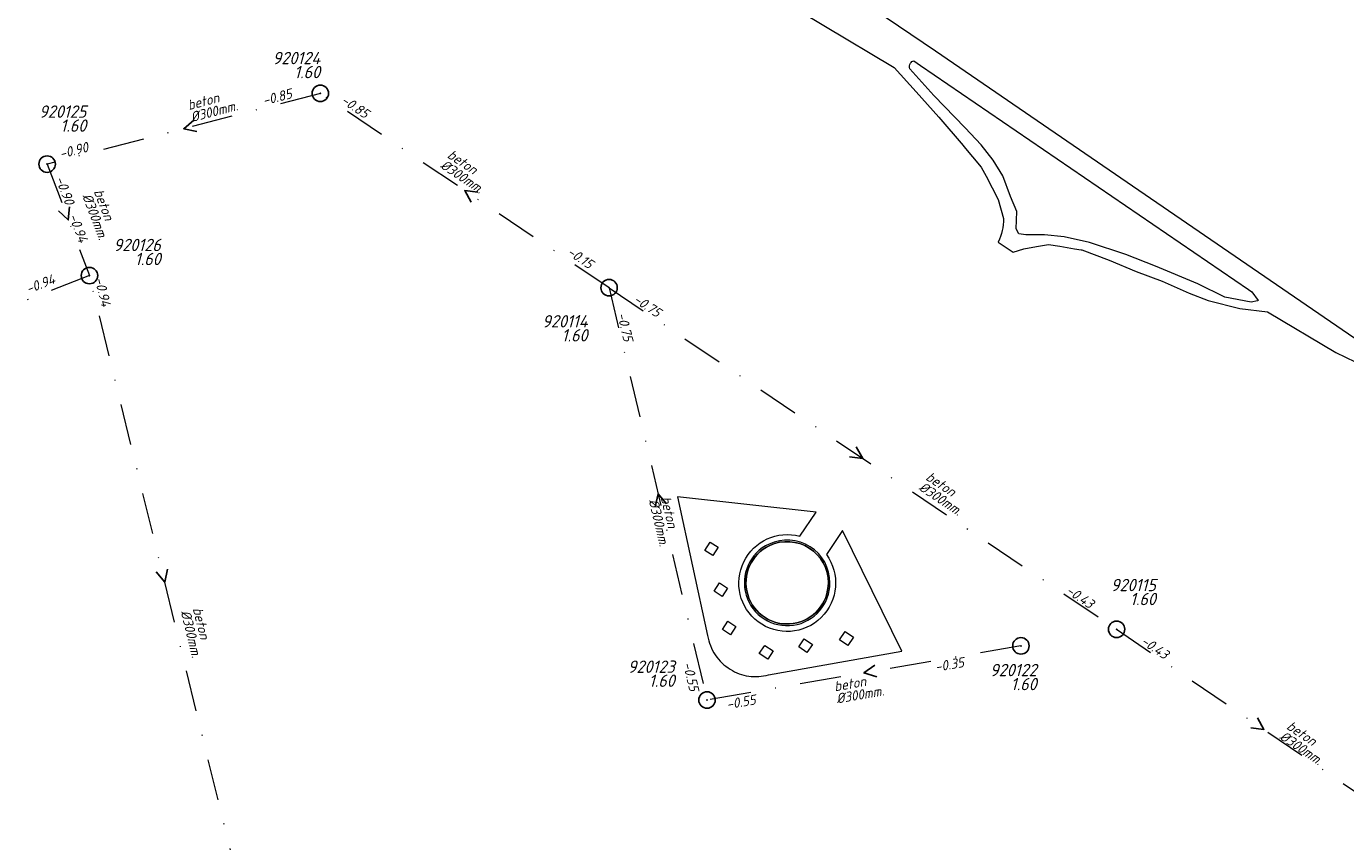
# Model space of a CAD drawing. Extents: x 148869 to 161638, y 453607 to 469810.
# Tile 732 of 1056: x 154815 to 154975, y 468311 to 468410. Entities that reach past the tile are written whole.
import ezdxf
from ezdxf.enums import TextEntityAlignment as Align

# ---------------------------------------------------------------- set-up
doc = ezdxf.new("R2010")
doc.units = 0
doc.header["$PDMODE"] = 32
doc.header["$PDSIZE"] = 2
doc.linetypes.add('RI-VWA', pattern=[11, 5, -3, 0, -3])
doc.layers.get('0').update_dxf_attribs({"linetype": 'CONTINUOUS'})
for name, color, linetype in [('B-OI-RI-BOB-T18-niet meenemen', 252, 'CONTINUOUS'), ('B-OI-RI-DIAMETER-T18-niet meenemen', 252, 'CONTINUOUS'), ('B-OI-RI-MATERIAAL-T18-niet meenemen', 252, 'CONTINUOUS'), ('B-OI-RI-STROOMRICHTING-S-niet meenemen', 252, 'CONTINUOUS'), ('B-OI-RI-VWA_PUTDEKSELHOOGTE-T25-niet meenemen', 252, 'CONTINUOUS'), ('gs dwa', 252, 'CONTINUOUS')]:
    doc.layers.add(name, color=color, linetype=linetype)
for name, color, linetype, lineweight in [('B-OI-RI-VWA_TRANSPORTLEIDING-G-niet meenemen', 252, 'RI-VWA', 18), ('B-RO-VH-VERHARDING_BEDRIJFSVLOERPLAAT-GV', 251, 'CONTINUOUS', 18), ('B-RO-VH-VERHARDING_HALFVERHARDING_GRIND-GV', 251, 'CONTINUOUS', 18), ('B-RO-VH-VERHARDING_TEGEL_RUBBER-GV', 251, 'CONTINUOUS', 18)]:
    doc.layers.add(name, color=color, linetype=linetype, lineweight=lineweight)
doc.styles.add('iso15', font='ISO.shx', dxfattribs={"oblique": 15})
doc.styles.add('NLCS-ISO-M750_CURSIEF', font='NLCS-ISO.ttf', dxfattribs={"oblique": 15})

# ---------------------------------------------------------------- blocks, each defined once
blk = doc.blocks.new('ACMAP_ANN_TEMPLATE_diam')
at = {"color": 0, "linetype": 'ByBlock', "style": 'iso15', "oblique": 15}
blk.add_attdef('diam', (0.5, -1.3), '', height=1.2, dxfattribs=at)
blk = doc.blocks.new('ACMAP_ANN_TEMPLATE_mat')
at = {"color": 0, "linetype": 'ByBlock', "style": 'iso15', "oblique": 15}
blk.add_attdef('mat', (0.5, 0.2), '', height=1.2, dxfattribs=at)
blk = doc.blocks.new('ACMAP_ANN_TEMPLATE_nap-l')
at = {"color": 0, "linetype": 'ByBlock', "style": 'iso15', "oblique": 15}
blk.add_attdef('nap-l', (3.3, 0.2), '', height=1.2, dxfattribs=at)
blk = doc.blocks.new('ACMAP_ANN_TEMPLATE_nap-r')
at = {"color": 0, "linetype": 'ByBlock', "style": 'iso15', "oblique": 15}
blk.add_attdef('nap-r', text='', height=1.2, dxfattribs=at).set_placement((-4.1, 0.2), align=Align.RIGHT)
blk = doc.blocks.new('ACMAP_ANN_TEMPLATE_puth-dwa')
at = {"color": 0, "linetype": 'ByBlock', "style": 'iso15', "oblique": 15}
blk.add_attdef('puth-dwa', text='', height=1.5, dxfattribs=at).set_placement((2.7, 1), align=Align.RIGHT)
blk = doc.blocks.new('ACMAP_ANN_TEMPLATE_putnr-dwa')
at = {"color": 0, "linetype": 'ByBlock', "style": 'iso15', "oblique": 15}
blk.add_attdef('putnr-dwa', text='', height=1.5, dxfattribs=at).set_placement((2.7, 2.7), align=Align.RIGHT)

msp = doc.modelspace()

# ---------------------------------------------------------------- linework, layer by layer
at = {"layer": 'B-OI-RI-STROOMRICHTING-S-niet meenemen'}
for points in [[(154835.05, 468398.46), (154833.84, 468397.41), (154835.41, 468397.07)], [(154869.56, 468389.69), (154867.96, 468389.9), (154868.76, 468388.5)], [(154819.98, 468387.94), (154819.82, 468386.34), (154818.64, 468387.43)], [(154915.53, 468358.76), (154916.32, 468357.35), (154914.72, 468357.56)], [(154892.48, 468351.83), (154891.45, 468353.06), (154891.08, 468351.49)], [(154831.88, 468343.93), (154831.53, 468342.35), (154830.48, 468343.58)], [(154917.76, 468332.26), (154916.46, 468331.31), (154918, 468330.85)], [(154964.24, 468325.85), (154965.03, 468324.45), (154963.43, 468324.66)]]:
    msp.add_lwpolyline(points, dxfattribs=at)
at = {"layer": 'B-OI-RI-VWA_TRANSPORTLEIDING-G-niet meenemen'}
for p, q in [((154850.43, 468401.7), (154817.25, 468393.11)), ((154885.5, 468378.1), (154850.43, 468401.7)), ((154817.25, 468393.11), (154822.39, 468379.57)), ((154822.39, 468379.57), (154751.42, 468351.98)), ((154840.66, 468305.14), (154822.39, 468379.57)), ((154885.5, 468378.1), (154947.14, 468336.61)), ((154885.5, 468378.1), (154897.4, 468328.02)), ((154947.14, 468336.61), (154982.92, 468312.28)), ((154935.52, 468334.6), (154897.4, 468328.02))]:
    msp.add_line(p, q, dxfattribs=at)
at = {"layer": 'B-RO-VH-VERHARDING_BEDRIJFSVLOERPLAAT-GV'}
for points in [[(154904.93, 468346.97, 1.822863), (154912.33, 468342.26)], [(154912.13, 468342.26, -1.822847), (154905.01, 468346.79)], [(154912.33, 468342.26, 0.548671), (154904.93, 468346.97)], [(154905.01, 468346.79, -0.548628), (154912.13, 468342.26)]]:
    msp.add_lwpolyline(points, format="xyb", dxfattribs=at)
at = {"layer": 'B-RO-VH-VERHARDING_HALFVERHARDING_GRIND-GV', "flags": 128}
for points in [[(154887.59, 468424.2), (154890.4, 468422.63), (154895.86, 468419.45), (154896.49, 468419.07), (154903.05, 468415.1), (154920.14, 468404.86), (154922.81, 468401.89), (154925.57, 468398.83), (154928.49, 468395.36), (154928.59, 468395.25), (154930.7, 468392.75), (154931.29, 468391.63), (154932.77, 468388.83), (154933.4, 468386.49)], [(155000, 468355.53), (154925.16, 468406.82), (154917.64, 468411.88)], [(154922.52, 468405.66), (154923.34, 468405.1), (154963.15, 468377.88), (154963.55, 468377.6), (154964.32, 468376.53), (154964.25, 468376.52), (154963.48, 468376.34), (154960.29, 468376.95), (154956.99, 468378.58), (154951.87, 468380.71), (154948.27, 468382.15), (154943.83, 468383.59), (154940.79, 468384.27), (154938.4, 468384.54), (154936.12, 468384.54), (154935.25, 468384.65), (154934.95, 468385.26), (154935.02, 468387.35), (154934.26, 468389.17), (154933.31, 468391.67), (154932.14, 468393.57), (154930.7, 468395.47), (154928.76, 468397.52), (154924.93, 468401.43), (154922.04, 468404.69)], [(154932.75, 468383.65), (154934.58, 468382.42), (154935.88, 468382.83), (154937.43, 468383.1), (154938.85, 468383.35), (154940.24, 468383.13), (154942.03, 468382.84), (154942.84, 468382.71), (154942.91, 468382.7), (154946.23, 468381.45), (154949.5, 468380.07), (154952.69, 468378.91), (154955.97, 468377.44), (154958.26, 468376.54), (154962.09, 468375.59), (154965.45, 468375.16), (154973.76, 468370.25), (154976.1, 468369.08)], [(154908.66, 468347.93), (154910.64, 468350.82), (154893.81, 468352.7), (154897.47, 468335.85)], [(154904.86, 468331.08), (154921.06, 468333.96), (154913.85, 468348.62), (154911.89, 468345.7)]]:
    msp.add_lwpolyline(points, dxfattribs=at)
at = {"layer": 'B-RO-VH-VERHARDING_HALFVERHARDING_GRIND-GV'}
for points in [[(154922.04, 468404.69, -0.255866), (154922.09, 468405.36)], [(154922.09, 468405.36, -0.197818), (154922.52, 468405.66)], [(154933.4, 468386.49, -0.12948), (154932.75, 468383.65)], [(154903.6, 468337.52, -0.821164), (154908.66, 468347.93)], [(154911.89, 468345.7, -0.860293), (154903.6, 468337.52)], [(154897.47, 468335.85, 0.105496), (154898.4, 468333.5)], [(154898.4, 468333.5, 0.105247), (154900.21, 468331.75)], [(154900.21, 468331.75, 0.105683), (154902.46, 468330.92)], [(154902.46, 468330.92, 0.105703), (154904.86, 468331.08)]]:
    msp.add_lwpolyline(points, format="xyb", dxfattribs=at)
at = {"layer": 'B-RO-VH-VERHARDING_HALFVERHARDING_GRIND-GV', "flags": 128}
for points in [[(154898.75, 468346.58), (154898.12, 468345.58), (154897.12, 468346.2), (154897.76, 468347.21)], [(154898.9, 468342.25), (154899.88, 468341.61), (154899.23, 468340.61), (154898.25, 468341.25)], [(154899.93, 468337.58), (154900.91, 468336.95), (154900.26, 468335.94), (154899.28, 468336.57)], [(154914.5, 468334.66), (154913.5, 468335.33), (154914.17, 468336.33), (154915.17, 468335.66)], [(154905.44, 468333.98), (154904.78, 468332.98), (154903.74, 468333.66), (154904.4, 468334.66)], [(154908.53, 468334.48), (154909.2, 468335.45), (154910.2, 468334.75), (154909.53, 468333.79)]]:
    msp.add_lwpolyline(points, close=True, dxfattribs=at)
at = {"layer": 'B-RO-VH-VERHARDING_TEGEL_RUBBER-GV'}
for points in [[(154905.01, 468346.79, 1.822847), (154912.13, 468342.26)], [(154912.13, 468342.26, 0.548628), (154905.01, 468346.79)]]:
    msp.add_lwpolyline(points, format="xyb", dxfattribs=at)
at = {"layer": 'gs dwa'}
for p in [(154850.43, 468401.7), (154817.25, 468393.11), (154822.39, 468379.57), (154885.5, 468378.1), (154947.14, 468336.61), (154935.52, 468334.6), (154897.4, 468328.02)]:
    msp.add_point(p, dxfattribs=at)

# ---------------------------------------------------------------- block references
at = {"layer": 'B-OI-RI-BOB-T18-niet meenemen'}
ref = msp.add_blockref('ACMAP_ANN_TEMPLATE_nap-l', (154840.44, 468399.21), dxfattribs=dict(at, rotation=14.51467704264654))
ref.add_attrib('nap-l', '-0.85', (154843.59, 468400.23), dxfattribs={"layer": '0', "color": 0, "linetype": 'ByBlock', "height": 1.2, "rotation": 14.5147, "style": 'NLCS-ISO-M750_CURSIEF', "oblique": 15})
ref = msp.add_blockref('ACMAP_ANN_TEMPLATE_nap-r', (154859.11, 468396.15), dxfattribs=dict(at, rotation=326.0618189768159))
ref.add_attrib('nap-r', '-0.85', dxfattribs={"layer": '0', "color": 0, "linetype": 'ByBlock', "height": 1.2, "rotation": 326.0618, "style": 'NLCS-ISO-M750_CURSIEF', "oblique": 15}).set_placement((154855.82, 468398.6), align=Align.RIGHT)
ref = msp.add_blockref('ACMAP_ANN_TEMPLATE_nap-r', (154826.35, 468395.47), dxfattribs=dict(at, rotation=14.51467704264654))
ref.add_attrib('nap-r', '-0.90', dxfattribs={"layer": '0', "color": 0, "linetype": 'ByBlock', "height": 1.2, "rotation": 14.5147, "style": 'NLCS-ISO-M750_CURSIEF', "oblique": 15}).set_placement((154822.33, 468394.64), align=Align.RIGHT)
ref = msp.add_blockref('ACMAP_ANN_TEMPLATE_nap-l', (154816.87, 468394.38), dxfattribs=dict(at, rotation=290.7875607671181))
ref.add_attrib('nap-l', '-0.90', (154818.22, 468391.37), dxfattribs={"layer": '0', "color": 0, "linetype": 'ByBlock', "height": 1.2, "rotation": 290.7876, "style": 'NLCS-ISO-M750_CURSIEF', "oblique": 15})
ref = msp.add_blockref('ACMAP_ANN_TEMPLATE_nap-r', (154822.39, 468379.57), dxfattribs=dict(at, rotation=290.7875607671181))
ref.add_attrib('nap-r', '-0.94', dxfattribs={"layer": '0', "color": 0, "linetype": 'ByBlock', "height": 1.2, "rotation": 290.7876, "style": 'NLCS-ISO-M750_CURSIEF', "oblique": 15}).set_placement((154821.12, 468383.47), align=Align.RIGHT)
ref = msp.add_blockref('ACMAP_ANN_TEMPLATE_nap-l', (154877.45, 468383.86), dxfattribs=dict(at, rotation=326.0554288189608))
ref.add_attrib('nap-l', '-0.15', (154880.3, 468382.18), dxfattribs={"layer": '0', "color": 0, "linetype": 'ByBlock', "height": 1.2, "rotation": 326.0554, "style": 'NLCS-ISO-M750_CURSIEF', "oblique": 15})
ref = msp.add_blockref('ACMAP_ANN_TEMPLATE_nap-l', (154811.96, 468375.96), dxfattribs=dict(at, rotation=21.24388212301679))
ref.add_attrib('nap-l', '-0.94', (154814.96, 468377.34), dxfattribs={"layer": '0', "color": 0, "linetype": 'ByBlock', "height": 1.2, "rotation": 21.2439, "style": 'NLCS-ISO-M750_CURSIEF', "oblique": 15})
ref = msp.add_blockref('ACMAP_ANN_TEMPLATE_nap-r', (154824.65, 468371.69), dxfattribs=dict(at, rotation=283.7914609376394))
ref.add_attrib('nap-r', '-0.94', dxfattribs={"layer": '0', "color": 0, "linetype": 'ByBlock', "height": 1.2, "rotation": 283.7915, "style": 'NLCS-ISO-M750_CURSIEF', "oblique": 15}).set_placement((154823.86, 468375.72), align=Align.RIGHT)
ref = msp.add_blockref('ACMAP_ANN_TEMPLATE_nap-l', (154885.5, 468378.1), dxfattribs=dict(at, rotation=326.0618189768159))
ref.add_attrib('nap-l', '-0.75', (154888.35, 468376.42), dxfattribs={"layer": '0', "color": 0, "linetype": 'ByBlock', "height": 1.2, "rotation": 326.0618, "style": 'NLCS-ISO-M750_CURSIEF', "oblique": 15})
ref = msp.add_blockref('ACMAP_ANN_TEMPLATE_nap-l', (154885.5, 468378.1), dxfattribs=dict(at, rotation=283.3667162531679))
ref.add_attrib('nap-l', '-0.75', (154886.46, 468374.94), dxfattribs={"layer": '0', "color": 0, "linetype": 'ByBlock', "height": 1.2, "rotation": 283.3667, "style": 'NLCS-ISO-M750_CURSIEF', "oblique": 15})
ref = msp.add_blockref('ACMAP_ANN_TEMPLATE_nap-r', (154947.14, 468336.61), dxfattribs=dict(at, rotation=326.0554288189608))
ref.add_attrib('nap-r', '-0.43', dxfattribs={"layer": '0', "color": 0, "linetype": 'ByBlock', "height": 1.2, "rotation": 326.0554, "style": 'NLCS-ISO-M750_CURSIEF', "oblique": 15}).set_placement((154943.85, 468339.07), align=Align.RIGHT)
ref = msp.add_blockref('ACMAP_ANN_TEMPLATE_nap-l', (154947.14, 468336.61), dxfattribs=dict(at, rotation=325.7847358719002))
ref.add_attrib('nap-l', '-0.43', (154949.98, 468334.92), dxfattribs={"layer": '0', "color": 0, "linetype": 'ByBlock', "height": 1.2, "rotation": 325.7847, "style": 'NLCS-ISO-M750_CURSIEF', "oblique": 15})
ref = msp.add_blockref('ACMAP_ANN_TEMPLATE_nap-r', (154896.03, 468324.97), dxfattribs=dict(at, rotation=283.3667162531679))
ref.add_attrib('nap-r', '-0.55', dxfattribs={"layer": '0', "color": 0, "linetype": 'ByBlock', "height": 1.2, "rotation": 283.3667, "style": 'NLCS-ISO-M750_CURSIEF', "oblique": 15}).set_placement((154895.28, 468329.01), align=Align.RIGHT)
ref = msp.add_blockref('ACMAP_ANN_TEMPLATE_nap-l', (154921.97, 468330.68), dxfattribs=dict(at, rotation=9.793479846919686))
ref.add_attrib('nap-l', '-0.35', (154925.19, 468331.44), dxfattribs={"layer": '0', "color": 0, "linetype": 'ByBlock', "height": 1.2, "rotation": 9.7935, "style": 'NLCS-ISO-M750_CURSIEF', "oblique": 15})
ref = msp.add_blockref('ACMAP_ANN_TEMPLATE_nap-r', (154907.46, 468328), dxfattribs=dict(at, rotation=9.793479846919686))
ref.add_attrib('nap-r', '-0.55', dxfattribs={"layer": '0', "color": 0, "linetype": 'ByBlock', "height": 1.2, "rotation": 9.7935, "style": 'NLCS-ISO-M750_CURSIEF', "oblique": 15}).set_placement((154903.38, 468327.5), align=Align.RIGHT)
at = {"layer": 'B-OI-RI-DIAMETER-T18-niet meenemen'}
ref = msp.add_blockref('ACMAP_ANN_TEMPLATE_diam', (154834.03, 468399.34), dxfattribs=dict(at, rotation=14.51467704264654))
ref.add_attrib('diam', '%%c300mm.', (154834.84, 468398.21), dxfattribs={"layer": '0', "color": 0, "linetype": 'ByBlock', "height": 1.2, "rotation": 14.5147, "style": 'NLCS-ISO-M750_CURSIEF', "oblique": 15})
ref = msp.add_blockref('ACMAP_ANN_TEMPLATE_diam', (154865.22, 468394.09), dxfattribs=dict(at, rotation=326.0618189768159))
ref.add_attrib('diam', '%%c300mm.', (154864.91, 468392.73), dxfattribs={"layer": '0', "color": 0, "linetype": 'ByBlock', "height": 1.2, "rotation": 326.0618, "style": 'NLCS-ISO-M750_CURSIEF', "oblique": 15})
ref = msp.add_blockref('ACMAP_ANN_TEMPLATE_diam', (154822.53, 468390.19), dxfattribs=dict(at, rotation=290.7875607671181))
ref.add_attrib('diam', '%%c300mm.', (154821.49, 468389.26), dxfattribs={"layer": '0', "color": 0, "linetype": 'ByBlock', "height": 1.2, "rotation": 290.7876, "style": 'NLCS-ISO-M750_CURSIEF', "oblique": 15})
ref = msp.add_blockref('ACMAP_ANN_TEMPLATE_diam', (154923.33, 468354.96), dxfattribs=dict(at, rotation=326.0554288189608))
ref.add_attrib('diam', '%%c300mm.', (154923.02, 468353.61), dxfattribs={"layer": '0', "color": 0, "linetype": 'ByBlock', "height": 1.2, "rotation": 326.0554, "style": 'NLCS-ISO-M750_CURSIEF', "oblique": 15})
ref = msp.add_blockref('ACMAP_ANN_TEMPLATE_diam', (154891.45, 468353.06), dxfattribs=dict(at, rotation=283.3667162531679))
ref.add_attrib('diam', '%%c300mm.', (154890.3, 468352.27), dxfattribs={"layer": '0', "color": 0, "linetype": 'ByBlock', "height": 1.2, "rotation": 283.3667, "style": 'NLCS-ISO-M750_CURSIEF', "oblique": 15})
ref = msp.add_blockref('ACMAP_ANN_TEMPLATE_diam', (154834.6, 468339.54), dxfattribs=dict(at, rotation=283.7914609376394))
ref.add_attrib('diam', '%%c300mm.', (154833.46, 468338.75), dxfattribs={"layer": '0', "color": 0, "linetype": 'ByBlock', "height": 1.2, "rotation": 283.7915, "style": 'NLCS-ISO-M750_CURSIEF', "oblique": 15})
ref = msp.add_blockref('ACMAP_ANN_TEMPLATE_diam', (154912.48, 468328.78), dxfattribs=dict(at, rotation=9.793479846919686))
ref.add_attrib('diam', '%%c300mm.', (154913.2, 468327.59), dxfattribs={"layer": '0', "color": 0, "linetype": 'ByBlock', "height": 1.2, "rotation": 9.7935, "style": 'NLCS-ISO-M750_CURSIEF', "oblique": 15})
ref = msp.add_blockref('ACMAP_ANN_TEMPLATE_diam', (154967.15, 468324.71), dxfattribs=dict(at, rotation=325.7847358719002))
ref.add_attrib('diam', '%%c300mm.', (154966.83, 468323.35), dxfattribs={"layer": '0', "color": 0, "linetype": 'ByBlock', "height": 1.2, "rotation": 325.7847, "style": 'NLCS-ISO-M750_CURSIEF', "oblique": 15})
at = {"layer": 'B-OI-RI-MATERIAAL-T18-niet meenemen'}
ref = msp.add_blockref('ACMAP_ANN_TEMPLATE_mat', (154834.03, 468399.34), dxfattribs=dict(at, rotation=14.51467704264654))
ref.add_attrib('mat', 'beton', (154834.46, 468399.66), dxfattribs={"layer": '0', "color": 0, "linetype": 'ByBlock', "height": 1.2, "rotation": 14.5147, "style": 'NLCS-ISO-M750_CURSIEF', "oblique": 15})
ref = msp.add_blockref('ACMAP_ANN_TEMPLATE_mat', (154865.22, 468394.09), dxfattribs=dict(at, rotation=326.0618189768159))
ref.add_attrib('mat', 'beton', (154865.75, 468393.98), dxfattribs={"layer": '0', "color": 0, "linetype": 'ByBlock', "height": 1.2, "rotation": 326.0618, "style": 'NLCS-ISO-M750_CURSIEF', "oblique": 15})
ref = msp.add_blockref('ACMAP_ANN_TEMPLATE_mat', (154822.53, 468390.19), dxfattribs=dict(at, rotation=290.7875607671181))
ref.add_attrib('mat', 'beton', (154822.89, 468389.8), dxfattribs={"layer": '0', "color": 0, "linetype": 'ByBlock', "height": 1.2, "rotation": 290.7876, "style": 'NLCS-ISO-M750_CURSIEF', "oblique": 15})
ref = msp.add_blockref('ACMAP_ANN_TEMPLATE_mat', (154923.33, 468354.96), dxfattribs=dict(at, rotation=326.0554288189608))
ref.add_attrib('mat', 'beton', (154923.86, 468354.85), dxfattribs={"layer": '0', "color": 0, "linetype": 'ByBlock', "height": 1.2, "rotation": 326.0554, "style": 'NLCS-ISO-M750_CURSIEF', "oblique": 15})
ref = msp.add_blockref('ACMAP_ANN_TEMPLATE_mat', (154891.45, 468353.06), dxfattribs=dict(at, rotation=283.3667162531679))
ref.add_attrib('mat', 'beton', (154891.76, 468352.62), dxfattribs={"layer": '0', "color": 0, "linetype": 'ByBlock', "height": 1.2, "rotation": 283.3667, "style": 'NLCS-ISO-M750_CURSIEF', "oblique": 15})
ref = msp.add_blockref('ACMAP_ANN_TEMPLATE_mat', (154834.6, 468339.54), dxfattribs=dict(at, rotation=283.7914609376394))
ref.add_attrib('mat', 'beton', (154834.92, 468339.11), dxfattribs={"layer": '0', "color": 0, "linetype": 'ByBlock', "height": 1.2, "rotation": 283.7915, "style": 'NLCS-ISO-M750_CURSIEF', "oblique": 15})
ref = msp.add_blockref('ACMAP_ANN_TEMPLATE_mat', (154912.48, 468328.78), dxfattribs=dict(at, rotation=9.793479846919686))
ref.add_attrib('mat', 'beton', (154912.94, 468329.07), dxfattribs={"layer": '0', "color": 0, "linetype": 'ByBlock', "height": 1.2, "rotation": 9.7935, "style": 'NLCS-ISO-M750_CURSIEF', "oblique": 15})
ref = msp.add_blockref('ACMAP_ANN_TEMPLATE_mat', (154967.15, 468324.71), dxfattribs=dict(at, rotation=325.7847358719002))
ref.add_attrib('mat', 'beton', (154967.68, 468324.59), dxfattribs={"layer": '0', "color": 0, "linetype": 'ByBlock', "height": 1.2, "rotation": 325.7847, "style": 'NLCS-ISO-M750_CURSIEF', "oblique": 15})
at = {"layer": 'B-OI-RI-VWA_PUTDEKSELHOOGTE-T25-niet meenemen'}
ref = msp.add_blockref('ACMAP_ANN_TEMPLATE_putnr-dwa', (154847.71, 468402.54), dxfattribs=at)
ref.add_attrib('putnr-dwa', '920124', dxfattribs={"layer": '0', "color": 0, "linetype": 'ByBlock', "height": 1.5, "style": 'NLCS-ISO-M750_CURSIEF', "oblique": 15}).set_placement((154850.41, 468405.24), align=Align.RIGHT)
ref = msp.add_blockref('ACMAP_ANN_TEMPLATE_puth-dwa', (154847.71, 468402.54), dxfattribs=at)
ref.add_attrib('puth-dwa', '1.60', dxfattribs={"layer": '0', "color": 0, "linetype": 'ByBlock', "height": 1.5, "style": 'NLCS-ISO-M750_CURSIEF', "oblique": 15}).set_placement((154850.41, 468403.54), align=Align.RIGHT)
ref = msp.add_blockref('ACMAP_ANN_TEMPLATE_putnr-dwa', (154819.31, 468396.04), dxfattribs=at)
ref.add_attrib('putnr-dwa', '920125', dxfattribs={"layer": '0', "color": 0, "linetype": 'ByBlock', "height": 1.5, "style": 'NLCS-ISO-M750_CURSIEF', "oblique": 15}).set_placement((154822.01, 468398.74), align=Align.RIGHT)
ref = msp.add_blockref('ACMAP_ANN_TEMPLATE_puth-dwa', (154819.31, 468396.04), dxfattribs=at)
ref.add_attrib('puth-dwa', '1.60', dxfattribs={"layer": '0', "color": 0, "linetype": 'ByBlock', "height": 1.5, "style": 'NLCS-ISO-M750_CURSIEF', "oblique": 15}).set_placement((154822.01, 468397.04), align=Align.RIGHT)
ref = msp.add_blockref('ACMAP_ANN_TEMPLATE_putnr-dwa', (154828.35, 468379.84), dxfattribs=at)
ref.add_attrib('putnr-dwa', '920126', dxfattribs={"layer": '0', "color": 0, "linetype": 'ByBlock', "height": 1.5, "style": 'NLCS-ISO-M750_CURSIEF', "oblique": 15}).set_placement((154831.05, 468382.54), align=Align.RIGHT)
ref = msp.add_blockref('ACMAP_ANN_TEMPLATE_puth-dwa', (154828.35, 468379.84), dxfattribs=at)
ref.add_attrib('puth-dwa', '1.60', dxfattribs={"layer": '0', "color": 0, "linetype": 'ByBlock', "height": 1.5, "style": 'NLCS-ISO-M750_CURSIEF', "oblique": 15}).set_placement((154831.05, 468380.84), align=Align.RIGHT)
ref = msp.add_blockref('ACMAP_ANN_TEMPLATE_putnr-dwa', (154880.19, 468370.57), dxfattribs=at)
ref.add_attrib('putnr-dwa', '920114', dxfattribs={"layer": '0', "color": 0, "linetype": 'ByBlock', "height": 1.5, "style": 'NLCS-ISO-M750_CURSIEF', "oblique": 15}).set_placement((154882.89, 468373.27), align=Align.RIGHT)
ref = msp.add_blockref('ACMAP_ANN_TEMPLATE_puth-dwa', (154880.19, 468370.57), dxfattribs=at)
ref.add_attrib('puth-dwa', '1.60', dxfattribs={"layer": '0', "color": 0, "linetype": 'ByBlock', "height": 1.5, "style": 'NLCS-ISO-M750_CURSIEF', "oblique": 15}).set_placement((154882.89, 468371.57), align=Align.RIGHT)
ref = msp.add_blockref('ACMAP_ANN_TEMPLATE_putnr-dwa', (154949.22, 468338.54), dxfattribs=at)
ref.add_attrib('putnr-dwa', '920115', dxfattribs={"layer": '0', "color": 0, "linetype": 'ByBlock', "height": 1.5, "style": 'NLCS-ISO-M750_CURSIEF', "oblique": 15}).set_placement((154951.92, 468341.24), align=Align.RIGHT)
ref = msp.add_blockref('ACMAP_ANN_TEMPLATE_puth-dwa', (154949.22, 468338.54), dxfattribs=at)
ref.add_attrib('puth-dwa', '1.60', dxfattribs={"layer": '0', "color": 0, "linetype": 'ByBlock', "height": 1.5, "style": 'NLCS-ISO-M750_CURSIEF', "oblique": 15}).set_placement((154951.92, 468339.54), align=Align.RIGHT)
ref = msp.add_blockref('ACMAP_ANN_TEMPLATE_putnr-dwa', (154890.78, 468328.62), dxfattribs=at)
ref.add_attrib('putnr-dwa', '920123', dxfattribs={"layer": '0', "color": 0, "linetype": 'ByBlock', "height": 1.5, "style": 'NLCS-ISO-M750_CURSIEF', "oblique": 15}).set_placement((154893.48, 468331.32), align=Align.RIGHT)
ref = msp.add_blockref('ACMAP_ANN_TEMPLATE_putnr-dwa', (154934.74, 468328.21), dxfattribs=at)
ref.add_attrib('putnr-dwa', '920122', dxfattribs={"layer": '0', "color": 0, "linetype": 'ByBlock', "height": 1.5, "style": 'NLCS-ISO-M750_CURSIEF', "oblique": 15}).set_placement((154937.44, 468330.91), align=Align.RIGHT)
ref = msp.add_blockref('ACMAP_ANN_TEMPLATE_puth-dwa', (154890.78, 468328.62), dxfattribs=at)
ref.add_attrib('puth-dwa', '1.60', dxfattribs={"layer": '0', "color": 0, "linetype": 'ByBlock', "height": 1.5, "style": 'NLCS-ISO-M750_CURSIEF', "oblique": 15}).set_placement((154893.48, 468329.62), align=Align.RIGHT)
ref = msp.add_blockref('ACMAP_ANN_TEMPLATE_puth-dwa', (154934.74, 468328.21), dxfattribs=at)
ref.add_attrib('puth-dwa', '1.60', dxfattribs={"layer": '0', "color": 0, "linetype": 'ByBlock', "height": 1.5, "style": 'NLCS-ISO-M750_CURSIEF', "oblique": 15}).set_placement((154937.44, 468329.21), align=Align.RIGHT)

doc.saveas('drawing.dxf')
